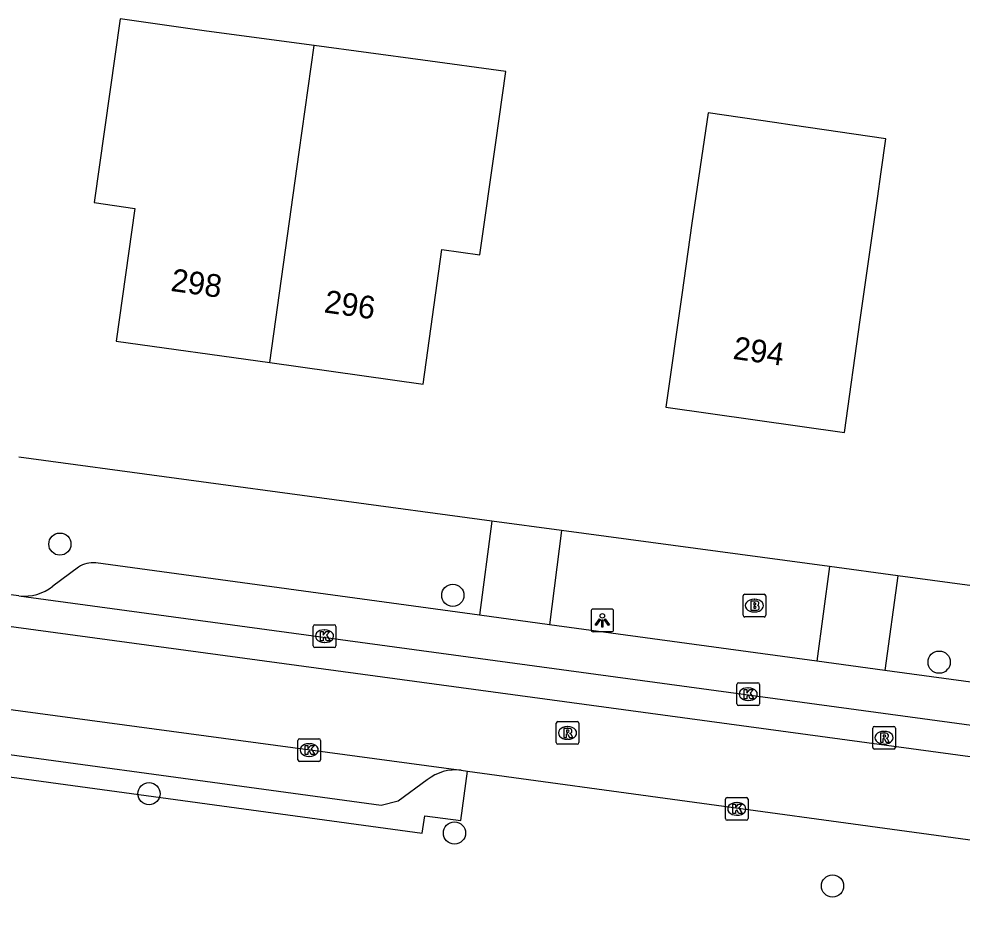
# Model space of a CAD drawing. Extents: x 161696 to 162377, y 380761 to 381673.
# Drawn here: x 161920.64 to 161962.21, y 380807.88 to 380847.32 of the extents above; entities that cross this region are included whole.
import ezdxf

# ---------------------------------------------------------------- set-up
doc = ezdxf.new("R2010")
doc.units = 0
for name, color, linetype in [('IMGEO_Boom', 7, 'Continuous'), ('IMGEO_Brandkraan', 7, 'Continuous'), ('IMGEO_Kolk', 7, 'Continuous'), ('IMGEO_Lichtpunt', 7, 'Continuous'), ('IMGEO_Pand', 7, 'Continuous'), ('IMGEO_Pand_nummerreeks', 7, 'Continuous'), ('IMGEO_Rijbaan_lokaal_gesloten', 7, 'Continuous'), ('IMGEO_Rioolput', 7, 'Continuous'), ('IMGEO_Voetpad_open', 7, 'Continuous')]:
    doc.layers.add(name, color=color, linetype=linetype)

msp = doc.modelspace()

# ---------------------------------------------------------------- linework, layer by layer
at = {"layer": 'IMGEO_Boom'}
for centre in [(161922.452, 380824.183), (161939.764, 380821.929), (161961.192, 380818.983), (161926.382, 380813.188), (161939.838, 380811.455), (161956.495, 380809.124)]:
    msp.add_circle(centre, 0.489, dxfattribs=at)
at = {"layer": 'IMGEO_Brandkraan'}
for p, q in [((161952.552, 380821.046), (161952.552, 380821.898)), ((161952.627, 380821.972), (161953.479, 380821.972)), ((161953.553, 380821.898), (161953.553, 380821.046)), ((161953.04, 380821.752), (161953.065, 380821.752)), ((161953.479, 380820.972), (161952.627, 380820.972)), ((161953.063, 380821.192), (161953.038, 380821.192))]:
    msp.add_line(p, q, dxfattribs=at)
for points in [[(161952.552, 380821.046), (161952.552, 380821.898)], [(161952.627, 380821.972), (161953.479, 380821.972)], [(161953.553, 380821.898), (161953.553, 380821.046)], [(161952.9, 380821.672), (161952.9, 380821.272), (161953.113, 380821.272)], [(161953.131, 380821.672), (161952.9, 380821.672)], [(161953.079, 380821.591), (161953.025, 380821.591), (161953.025, 380821.515)], [(161953.025, 380821.515), (161953.078, 380821.515)], [(161953.087, 380821.439), (161953.025, 380821.439), (161953.025, 380821.358)], [(161953.479, 380820.972), (161952.627, 380820.972)], [(161953.025, 380821.358), (161953.087, 380821.358)]]:
    msp.add_lwpolyline(points, dxfattribs=at)
for centre, radius, start, end in [((161952.629, 380821.896), 0.0765, 91.552, 178.448), ((161952.629, 380821.896), 0.0765, 91.552, 178.448), ((161953.477, 380821.896), 0.0765, 1.552, 88.448), ((161953.477, 380821.896), 0.0765, 1.552, 88.448), ((161953.08, 380821.553), 0.0379, 267.8285, 90.9355), ((161953.088, 380821.398), 0.0404, 269.8759, 90.5077), ((161953.135, 380821.527), 0.145, 59.4692, 91.5367), ((161953.16, 380821.574), 0.0922, 285.5137, 58.1501), ((161953.165, 380821.382), 0.105, 301.3115, 78.989), ((161952.629, 380821.048), 0.0765, 181.552, 268.448), ((161952.629, 380821.048), 0.0765, 181.552, 268.448), ((161953.119, 380821.523), 0.251, 268.6676, 293.5347), ((161953.477, 380821.048), 0.0765, 271.552, 358.448), ((161953.477, 380821.048), 0.0765, 271.552, 358.448)]:
    msp.add_arc(centre, radius, start, end, dxfattribs=at)
for centre, major_axis, ratio, start_param, end_param in [((161953.039, 380821.472), (-0.387, 0.002), 0.722429, 4.712389, 7.853982), ((161953.064, 380821.472), (-0.39, 0.002), 0.717154, 1.570796, 4.712389)]:
    msp.add_ellipse(centre, major_axis=major_axis, ratio=ratio, start_param=start_param, end_param=end_param, dxfattribs=at)
at = {"layer": 'IMGEO_Kolk'}
for p, q in [((161933.611, 380819.701), (161933.611, 380820.553)), ((161933.686, 380820.627), (161934.538, 380820.627)), ((161934.612, 380820.553), (161934.612, 380819.701)), ((161934.099, 380820.407), (161934.124, 380820.407)), ((161934.122, 380819.847), (161934.097, 380819.847)), ((161934.538, 380819.627), (161933.686, 380819.627)), ((161952.354, 380818.073), (161953.206, 380818.073)), ((161952.279, 380817.147), (161952.279, 380817.999)), ((161952.767, 380817.853), (161952.792, 380817.853)), ((161953.28, 380817.999), (161953.28, 380817.147)), ((161952.79, 380817.293), (161952.765, 380817.293)), ((161953.206, 380817.073), (161952.354, 380817.073)), ((161933.012, 380815.61), (161933.864, 380815.61)), ((161932.937, 380814.684), (161932.937, 380815.536)), ((161933.425, 380815.39), (161933.45, 380815.39)), ((161933.938, 380815.536), (161933.938, 380814.684)), ((161933.448, 380814.83), (161933.423, 380814.83)), ((161933.864, 380814.61), (161933.012, 380814.61)), ((161951.775, 380812.093), (161951.775, 380812.945)), ((161951.85, 380813.019), (161952.702, 380813.019)), ((161952.263, 380812.799), (161952.288, 380812.799)), ((161952.776, 380812.945), (161952.776, 380812.093)), ((161952.286, 380812.239), (161952.261, 380812.239)), ((161952.702, 380812.019), (161951.85, 380812.019))]:
    msp.add_line(p, q, dxfattribs=at)
for points in [[(161933.611, 380819.701), (161933.611, 380820.553)], [(161933.686, 380820.627), (161934.538, 380820.627)], [(161934.612, 380820.553), (161934.612, 380819.701)], [(161933.932, 380820.327), (161934.055, 380820.327), (161934.055, 380820.176), (161934.185, 380820.327), (161934.349, 380820.327), (161934.203, 380820.176), (161934.356, 380819.927), (161934.204, 380819.927), (161934.119, 380820.091), (161934.055, 380820.024), (161934.055, 380819.927), (161933.932, 380819.927), (161933.932, 380820.327)], [(161934.538, 380819.627), (161933.686, 380819.627)], [(161952.354, 380818.073), (161953.206, 380818.073)], [(161952.279, 380817.147), (161952.279, 380817.999)], [(161952.6, 380817.773), (161952.723, 380817.773), (161952.723, 380817.622), (161952.853, 380817.773), (161953.017, 380817.773), (161952.871, 380817.622), (161953.024, 380817.373), (161952.872, 380817.373), (161952.787, 380817.537), (161952.723, 380817.47), (161952.723, 380817.373), (161952.6, 380817.373), (161952.6, 380817.773)], [(161953.28, 380817.999), (161953.28, 380817.147)], [(161953.206, 380817.073), (161952.354, 380817.073)], [(161933.012, 380815.61), (161933.864, 380815.61)], [(161932.937, 380814.684), (161932.937, 380815.536)], [(161933.258, 380815.31), (161933.381, 380815.31), (161933.381, 380815.159), (161933.511, 380815.31), (161933.675, 380815.31), (161933.529, 380815.159), (161933.682, 380814.91), (161933.53, 380814.91), (161933.445, 380815.074), (161933.381, 380815.007), (161933.381, 380814.91), (161933.258, 380814.91), (161933.258, 380815.31)], [(161933.938, 380815.536), (161933.938, 380814.684)], [(161933.864, 380814.61), (161933.012, 380814.61)], [(161951.775, 380812.093), (161951.775, 380812.945)], [(161951.85, 380813.019), (161952.702, 380813.019)], [(161952.096, 380812.719), (161952.219, 380812.719), (161952.219, 380812.568), (161952.349, 380812.719), (161952.513, 380812.719), (161952.367, 380812.568), (161952.52, 380812.319), (161952.368, 380812.319), (161952.283, 380812.483), (161952.219, 380812.416), (161952.219, 380812.319), (161952.096, 380812.319), (161952.096, 380812.719)], [(161952.776, 380812.945), (161952.776, 380812.093)], [(161952.702, 380812.019), (161951.85, 380812.019)]]:
    msp.add_lwpolyline(points, dxfattribs=at)
for centre, start, end in [((161933.688, 380820.551), 91.552, 178.448), ((161933.688, 380820.551), 91.552, 178.448), ((161934.536, 380820.551), 1.552, 88.448), ((161934.536, 380820.551), 1.552, 88.448), ((161933.688, 380819.703), 181.552, 268.448), ((161933.688, 380819.703), 181.552, 268.448), ((161934.536, 380819.703), 271.552, 358.448), ((161934.536, 380819.703), 271.552, 358.448), ((161952.356, 380817.997), 91.552, 178.448), ((161952.356, 380817.997), 91.552, 178.448), ((161953.204, 380817.997), 1.552, 88.448), ((161953.204, 380817.997), 1.552, 88.448), ((161952.356, 380817.149), 181.552, 268.448), ((161952.356, 380817.149), 181.552, 268.448), ((161953.204, 380817.149), 271.552, 358.448), ((161953.204, 380817.149), 271.552, 358.448), ((161933.014, 380815.534), 91.552, 178.448), ((161933.014, 380815.534), 91.552, 178.448), ((161933.862, 380815.534), 1.552, 88.448), ((161933.862, 380815.534), 1.552, 88.448), ((161933.014, 380814.686), 181.552, 268.448), ((161933.014, 380814.686), 181.552, 268.448), ((161933.862, 380814.686), 271.552, 358.448), ((161933.862, 380814.686), 271.552, 358.448), ((161951.852, 380812.943), 91.552, 178.448), ((161951.852, 380812.943), 91.552, 178.448), ((161952.7, 380812.943), 1.552, 88.448), ((161952.7, 380812.943), 1.552, 88.448), ((161951.852, 380812.095), 181.552, 268.448), ((161951.852, 380812.095), 181.552, 268.448), ((161952.7, 380812.095), 271.552, 358.448), ((161952.7, 380812.095), 271.552, 358.448)]:
    msp.add_arc(centre, 0.0765, start, end, dxfattribs=at)
for centre, major_axis, ratio, start_param, end_param in [((161934.098, 380820.127), (-0.387, 0.002), 0.722429, 4.712389, 7.853982), ((161934.123, 380820.127), (-0.39, 0.002), 0.717154, 1.570796, 4.712389), ((161952.766, 380817.573), (-0.387, 0.002), 0.722429, 4.712389, 7.853982), ((161952.791, 380817.573), (-0.39, 0.002), 0.717154, 1.570796, 4.712389), ((161933.424, 380815.11), (-0.387, 0.002), 0.722429, 4.712389, 7.853982), ((161933.449, 380815.11), (-0.39, 0.002), 0.717154, 1.570796, 4.712389), ((161952.262, 380812.519), (-0.387, 0.002), 0.722429, 4.712389, 7.853982), ((161952.287, 380812.519), (-0.39, 0.002), 0.717154, 1.570796, 4.712389)]:
    msp.add_ellipse(centre, major_axis=major_axis, ratio=ratio, start_param=start_param, end_param=end_param, dxfattribs=at)
at = {"layer": 'IMGEO_Lichtpunt'}
for p, q in [((161945.854, 380821.227), (161945.854, 380820.42)), ((161945.854, 380821.227), (161945.854, 380820.42)), ((161946.756, 380821.322), (161945.948, 380821.322)), ((161946.756, 380821.322), (161945.948, 380821.322)), ((161946.85, 380820.42), (161946.85, 380821.227)), ((161946.85, 380820.42), (161946.85, 380821.227)), ((161945.948, 380820.326), (161946.756, 380820.326)), ((161945.948, 380820.326), (161946.756, 380820.326))]:
    msp.add_line(p, q, dxfattribs=at)
for points in [[(161946.228, 380820.891), (161946.267, 380820.863), (161946.079, 380820.601), (161946.041, 380820.628), (161946.228, 380820.891)], [(161946.33, 380820.843), (161946.377, 380820.843), (161946.377, 380820.521), (161946.33, 380820.521), (161946.33, 380820.843)], [(161946.44, 380820.863), (161946.478, 380820.89), (161946.665, 380820.628), (161946.626, 380820.6), (161946.44, 380820.863)]]:
    msp.add_lwpolyline(points, dxfattribs=at)
msp.add_circle((161946.353, 380821.025), 0.0994, dxfattribs=at)
for centre, start, end in [((161945.948, 380821.227), 90, 180), ((161945.948, 380821.227), 90, 180), ((161946.756, 380821.227), 0, 90), ((161946.756, 380821.227), 0, 90), ((161945.948, 380820.42), 180, 270), ((161945.948, 380820.42), 180, 270), ((161946.756, 380820.42), 270, 0), ((161946.756, 380820.42), 270, 360)]:
    msp.add_arc(centre, 0.0946, start, end, dxfattribs=at)
at = {"layer": 'IMGEO_Pand'}
for points in [[(161933.659, 380846.152), (161928.916, 380846.788), (161925.104, 380847.323), (161923.968, 380839.226), (161925.754, 380838.975), (161924.934, 380833.13), (161931.695, 380832.18)], [(161931.695, 380832.18), (161932.998, 380841.452), (161933.659, 380846.152)], [(161931.695, 380832.18), (161938.453, 380831.231), (161939.286, 380837.164), (161940.961, 380836.928), (161941.656, 380841.88), (161942.094, 380844.998), (161938.447, 380845.51), (161933.659, 380846.152)], [(161953.933, 380842.758), (161951.009, 380843.189), (161950.292, 380838.327), (161949.848, 380835.164), (161949.153, 380830.212), (161957.024, 380829.107), (161957.72, 380834.059), (161958.471, 380839.407), (161958.637, 380840.589), (161958.84, 380842.034), (161954.719, 380842.642), (161953.933, 380842.758)]]:
    msp.add_lwpolyline(points, dxfattribs=at)
at = {"layer": 'IMGEO_Rijbaan_lokaal_gesloten'}
for points in [[(162234.771, 380780.432), (162229.289, 380780.178), (162226.418, 380780.403), (162192.055, 380785.129), (162178.941, 380786.895), (162173.589, 380787.538), (162153.114, 380788.982), (161814.137, 380834.931)], [(161920.649, 380821.91), (161919.794, 380822.011)], [(161920.649, 380821.91), (162019.525, 380808.483)], [(161910.997, 380818.145), (161940.127, 380814.227)], [(161940.127, 380814.227), (161940.415, 380814.186)], [(161940.415, 380814.186), (161969.449, 380810.213)]]:
    msp.add_lwpolyline(points, dxfattribs=at)
at = {"layer": 'IMGEO_Rioolput'}
for p, q in [((161944.319, 380815.438), (161944.319, 380816.29)), ((161944.394, 380816.364), (161945.246, 380816.364)), ((161944.807, 380816.144), (161944.832, 380816.144)), ((161945.32, 380816.29), (161945.32, 380815.438)), ((161958.265, 380815.227), (161958.265, 380816.079)), ((161958.34, 380816.153), (161959.192, 380816.153)), ((161959.266, 380816.079), (161959.266, 380815.227)), ((161944.83, 380815.584), (161944.805, 380815.584)), ((161958.753, 380815.933), (161958.778, 380815.933)), ((161945.246, 380815.364), (161944.394, 380815.364)), ((161959.192, 380815.153), (161958.34, 380815.153)), ((161958.776, 380815.373), (161958.751, 380815.373))]:
    msp.add_line(p, q, dxfattribs=at)
for points in [[(161944.319, 380815.438), (161944.319, 380816.29)], [(161944.394, 380816.364), (161945.246, 380816.364)], [(161944.908, 380816.062), (161944.656, 380816.064), (161944.656, 380815.664)], [(161944.834, 380815.983), (161944.78, 380815.983), (161944.78, 380815.902)], [(161945.32, 380816.29), (161945.32, 380815.438)], [(161958.265, 380815.227), (161958.265, 380816.079)], [(161958.34, 380816.153), (161959.192, 380816.153)], [(161959.266, 380816.079), (161959.266, 380815.227)], [(161944.656, 380815.664), (161944.78, 380815.664), (161944.78, 380815.826), (161944.791, 380815.826)], [(161944.78, 380815.902), (161944.832, 380815.902)], [(161944.838, 380815.797), (161944.909, 380815.664), (161945.049, 380815.664), (161944.984, 380815.79)], [(161958.854, 380815.851), (161958.602, 380815.853), (161958.602, 380815.453)], [(161958.602, 380815.453), (161958.726, 380815.453), (161958.726, 380815.615), (161958.737, 380815.615)], [(161958.78, 380815.772), (161958.726, 380815.772), (161958.726, 380815.691)], [(161958.726, 380815.691), (161958.778, 380815.691)], [(161958.784, 380815.586), (161958.855, 380815.453), (161958.995, 380815.453), (161958.93, 380815.579)], [(161945.246, 380815.364), (161944.394, 380815.364)], [(161959.192, 380815.153), (161958.34, 380815.153)]]:
    msp.add_lwpolyline(points, dxfattribs=at)
for centre, radius, start, end in [((161944.396, 380816.288), 0.0765, 91.552, 178.448), ((161944.396, 380816.288), 0.0765, 91.552, 178.448), ((161944.84, 380815.887), 0.0964, 77.0061, 93.1865), ((161944.854, 380815.944), 0.0378, 276.6634, 79.6772), ((161944.907, 380815.952), 0.109, 350.3612, 89.416), ((161945.244, 380816.288), 0.0765, 1.552, 88.448), ((161945.244, 380816.288), 0.0765, 1.552, 88.448), ((161958.342, 380816.077), 0.0765, 91.552, 178.448), ((161958.342, 380816.077), 0.0765, 91.552, 178.448), ((161959.19, 380816.077), 0.0765, 1.552, 88.448), ((161959.19, 380816.077), 0.0765, 1.552, 88.448), ((161944.79, 380815.773), 0.0533, 26.0293, 88.6989), ((161944.816, 380816.091), 0.19, 274.7715, 282.9687), ((161944.905, 380815.952), 0.112, 277.5842, 350.9817), ((161944.889, 380815.737), 0.108, 29.5134, 73.7905), ((161958.736, 380815.562), 0.0533, 26.0293, 88.6989), ((161958.762, 380815.88), 0.19, 274.7715, 282.9687), ((161958.786, 380815.676), 0.0964, 77.0061, 93.1865), ((161958.8, 380815.733), 0.0378, 276.6634, 79.6772), ((161958.853, 380815.741), 0.109, 350.3612, 89.416), ((161958.851, 380815.741), 0.112, 277.5842, 350.9817), ((161958.835, 380815.526), 0.108, 29.5134, 73.7905), ((161944.396, 380815.44), 0.0765, 181.552, 268.448), ((161944.396, 380815.44), 0.0765, 181.552, 268.448), ((161945.244, 380815.44), 0.0765, 271.552, 358.448), ((161945.244, 380815.44), 0.0765, 271.552, 358.448), ((161958.342, 380815.229), 0.0765, 181.552, 268.448), ((161958.342, 380815.229), 0.0765, 181.552, 268.448), ((161959.19, 380815.229), 0.0765, 271.552, 358.448), ((161959.19, 380815.229), 0.0765, 271.552, 358.448)]:
    msp.add_arc(centre, radius, start, end, dxfattribs=at)
for centre, major_axis, ratio, start_param, end_param in [((161944.806, 380815.864), (-0.387, 0.002), 0.722429, 4.712389, 7.853982), ((161944.831, 380815.864), (-0.39, 0.002), 0.717154, 1.570796, 4.712389), ((161958.752, 380815.653), (-0.387, 0.002), 0.722429, 4.712389, 7.853982), ((161958.777, 380815.653), (-0.39, 0.002), 0.717154, 1.570796, 4.712389)]:
    msp.add_ellipse(centre, major_axis=major_axis, ratio=ratio, start_param=start_param, end_param=end_param, dxfattribs=at)
at = {"layer": 'IMGEO_Voetpad_open'}
for points in [[(161941.489, 380825.198), (161920.64, 380828.012)], [(161941.489, 380825.198), (161940.941, 380821.051)], [(161944.559, 380824.783), (161941.489, 380825.198)], [(161944.559, 380824.783), (161944.021, 380820.632)], [(161956.36, 380823.191), (161944.559, 380824.783)], [(161923.275, 380823.168), (161922.142, 380822.333)], [(161940.941, 380821.051), (161924.029, 380823.352)], [(161956.36, 380823.191), (161955.808, 380819.028)], [(161959.367, 380822.785), (161956.36, 380823.191)], [(161959.367, 380822.785), (161958.799, 380818.621)], [(161969.747, 380821.384), (161959.367, 380822.785)], [(161944.021, 380820.632), (161940.941, 380821.051)], [(161955.808, 380819.028), (161944.021, 380820.632)], [(161958.799, 380818.621), (161955.808, 380819.028)], [(161969.295, 380817.193), (161958.799, 380818.621)], [(161897.597, 380801.932), (161897.799, 380803.337), (161896.59, 380803.512), (161898.545, 380817.613), (161912.259, 380815.78), (161912.142, 380815.03), (161938.414, 380811.451), (161938.529, 380812.215), (161940.112, 380812.007), (161940.415, 380814.186)], [(161938.64, 380813.802), (161937.361, 380812.86), (161936.613, 380812.668), (161913.76, 380815.782)]]:
    msp.add_lwpolyline(points, dxfattribs=at)
for centre, radius, start, end in [((161923.899, 380822.247), 1.113, 83.305, 124.1229), ((161920.896, 380823.883), 1.988, 262.8519, 308.7853), ((161939.913, 380812.162), 2.076, 84.0832, 127.8178)]:
    msp.add_arc(centre, radius, start, end, dxfattribs=at)

# ---------------------------------------------------------------- texts
at = {"layer": 'IMGEO_Pand_nummerreeks'}
for s, rotation, p in [('298', 352.004, (161927.302, 380835.342)), ('296', 352.004, (161934.059, 380834.394)), ('294', 352.0072, (161952.074, 380832.347))]:
    msp.add_text(s, height=1, rotation=rotation, dxfattribs=at).set_placement(p)

doc.saveas('drawing.dxf')
